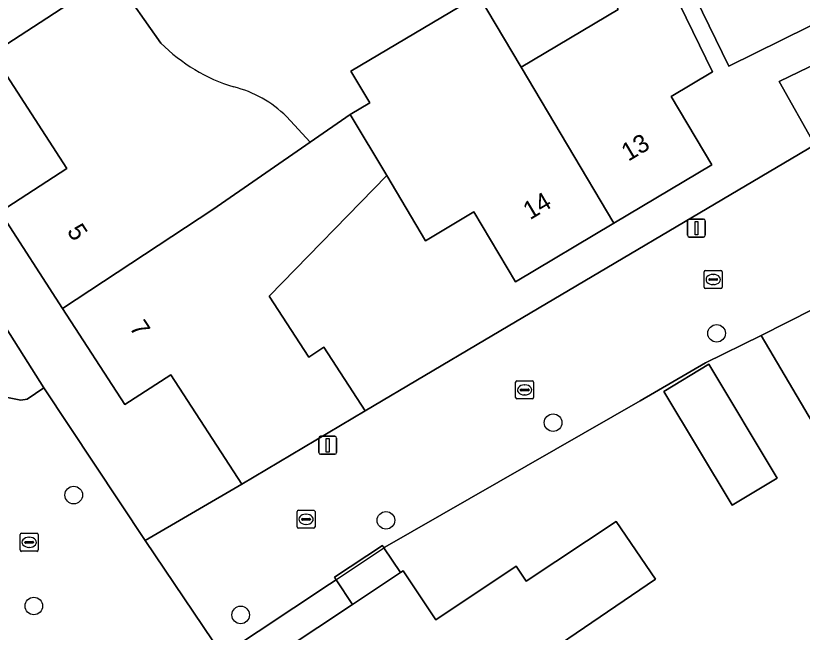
# Model space of a CAD drawing. Extents: x 161772 to 163126, y 383092 to 383917.
# Drawn here: x 162894.43 to 162938.1, y 383769.28 to 383803.51 of the extents above; entities that cross this region are included whole.
import ezdxf

# ---------------------------------------------------------------- set-up
doc = ezdxf.new("R2010")
doc.units = 0
for name, color, linetype in [('IMGEO_Boom', 7, 'Continuous'), ('IMGEO_Erf', 7, 'Continuous'), ('IMGEO_Groenvoorziening', 7, 'Continuous'), ('IMGEO_Kolk', 7, 'Continuous'), ('IMGEO_Lichtmast', 7, 'Continuous'), ('IMGEO_Muur', 7, 'Continuous'), ('IMGEO_Pand', 7, 'Continuous'), ('IMGEO_Pand_nummerreeks', 7, 'Continuous'), ('IMGEO_Woonerf_open', 7, 'Continuous')]:
    doc.layers.add(name, color=color, linetype=linetype)

msp = doc.modelspace()

# ---------------------------------------------------------------- linework, layer by layer
at = {"layer": 'IMGEO_Boom'}
for centre in [(162933.341, 383785.878), (162924.264, 383780.92), (162897.649, 383776.901), (162914.982, 383775.499), (162895.434, 383770.744), (162906.917, 383770.246)]:
    msp.add_circle(centre, 0.489, dxfattribs=at)
at = {"layer": 'IMGEO_Erf'}
for points in [[(162939.911, 383803.606), (162934.018, 383800.699), (162931.833, 383805.197), (162929.64, 383809.711), (162935.368, 383812.494), (162935.133, 383812.979), (162932.793, 383817.808), (162935.821, 383819.069), (162936.027, 383818.639), (162939.253, 383820.223)], [(162879.771, 383807.415), (162884.723, 383800.033), (162886.4, 383797.539), (162891.117, 383790.525), (162895.988, 383782.851), (162901.61, 383774.369), (162906.983, 383777.512), (162903.045, 383783.58), (162900.486, 383781.919), (162897.02, 383787.26), (162893.543, 383792.618), (162897.265, 383795.033), (162893.128, 383801.409), (162897.322, 383804.131)], [(162930.921, 383804.883), (162933.117, 383800.391), (162930.827, 383799.028), (162933.085, 383795.235), (162927.631, 383791.989), (162922.173, 383788.74), (162919.868, 383792.612), (162917.177, 383791.011), (162915.024, 383794.629), (162908.502, 383787.937), (162910.696, 383784.556), (162911.535, 383785.101), (162913.822, 383781.578), (162920.456, 383785.5), (162938.802, 383796.345), (162936.815, 383799.858), (162952.064, 383807.239)], [(162900.067, 383805.44), (162902.494, 383801.98)], [(162909.465, 383797.907), (162910.782, 383796.486), (162913.005, 383798.024), (162914.08, 383798.663), (162913.032, 383800.424), (162920.126, 383804.644), (162922.497, 383800.646), (162927.872, 383803.844)], [(162942.856, 383773.833), (162935.821, 383785.756), (162932.733, 383784.234), (162929.105, 383782.138), (162914.922, 383773.999), (162914.873, 383773.967), (162915.783, 383772.598), (162915.939, 383772.702), (162917.749, 383769.979), (162922.213, 383772.946), (162922.767, 383772.114), (162927.763, 383775.435), (162929.958, 383772.236), (162920.273, 383765.653), (162919.127, 383767.377), (162916.962, 383765.938), (162912.798, 383763.17), (162909.285, 383768.279), (162913.122, 383770.83), (162912.211, 383772.2), (162911.85, 383771.961), (162905.913, 383768.022), (162917.856, 383750), (162930.475, 383730.957)]]:
    msp.add_lwpolyline(points, dxfattribs=at)
msp.add_lwpolyline([(162932.911, 383784.158), (162936.703, 383777.844), (162934.2, 383776.341), (162930.408, 383782.654)], close=True, dxfattribs=at)
for centre, radius, start, end in [((162909.433, 383808.944), 9.831, 225.1015, 252.8291), ((162905.039, 383793.448), 6.283, 45.2122, 76.2616)]:
    msp.add_arc(centre, radius, start, end, dxfattribs=at)
at = {"layer": 'IMGEO_Groenvoorziening'}
msp.add_lwpolyline([(162891.117, 383790.525), (162888.246, 383788.603), (162888.056, 383788.284), (162888.044, 383786.269), (162890.526, 383785.826), (162892.444, 383782.78), (162892.739, 383782.548), (162894.707, 383782.175), (162895.058, 383782.214), (162895.988, 383782.851)], close=True, dxfattribs=at)
at = {"layer": 'IMGEO_Kolk'}
for p, q in [((162932.654, 383788.438), (162932.654, 383789.29)), ((162932.729, 383789.364), (162933.581, 383789.364)), ((162933.655, 383789.29), (162933.655, 383788.438)), ((162932.913, 383788.858), (162932.913, 383788.87)), ((162933.351, 383788.821), (162932.953, 383788.821)), ((162932.956, 383788.907), (162933.354, 383788.907)), ((162933.142, 383789.144), (162933.167, 383789.144)), ((162933.397, 383788.87), (162933.397, 383788.858)), ((162933.581, 383788.364), (162932.729, 383788.364)), ((162933.165, 383788.584), (162933.14, 383788.584)), ((162922.183, 383782.309), (162922.183, 383783.161)), ((162922.258, 383783.235), (162923.11, 383783.235)), ((162923.184, 383783.161), (162923.184, 383782.309)), ((162922.442, 383782.729), (162922.442, 383782.741)), ((162922.88, 383782.692), (162922.482, 383782.692)), ((162922.485, 383782.778), (162922.883, 383782.778)), ((162922.671, 383783.015), (162922.696, 383783.015)), ((162922.926, 383782.741), (162922.926, 383782.729)), ((162923.11, 383782.235), (162922.258, 383782.235)), ((162922.694, 383782.455), (162922.669, 383782.455)), ((162910.12, 383776.055), (162910.972, 383776.055)), ((162910.045, 383775.129), (162910.045, 383775.981)), ((162910.533, 383775.835), (162910.558, 383775.835)), ((162911.046, 383775.981), (162911.046, 383775.129)), ((162910.304, 383775.549), (162910.304, 383775.561)), ((162910.742, 383775.512), (162910.344, 383775.512)), ((162910.347, 383775.598), (162910.745, 383775.598)), ((162910.556, 383775.275), (162910.531, 383775.275)), ((162910.788, 383775.561), (162910.788, 383775.549)), ((162894.75, 383774.777), (162895.602, 383774.777)), ((162910.972, 383775.055), (162910.12, 383775.055)), ((162894.675, 383773.851), (162894.675, 383774.703)), ((162894.977, 383774.32), (162895.375, 383774.32)), ((162895.163, 383774.557), (162895.188, 383774.557)), ((162895.676, 383774.703), (162895.676, 383773.851)), ((162894.934, 383774.271), (162894.934, 383774.283)), ((162895.372, 383774.234), (162894.974, 383774.234)), ((162895.186, 383773.997), (162895.161, 383773.997)), ((162895.418, 383774.283), (162895.418, 383774.271)), ((162895.602, 383773.777), (162894.75, 383773.777))]:
    msp.add_line(p, q, dxfattribs=at)
for points in [[(162932.654, 383788.438), (162932.654, 383789.29)], [(162932.729, 383789.364), (162933.581, 383789.364)], [(162933.655, 383789.29), (162933.655, 383788.438)], [(162933.581, 383788.364), (162932.729, 383788.364)], [(162922.183, 383782.309), (162922.183, 383783.161)], [(162922.258, 383783.235), (162923.11, 383783.235)], [(162923.184, 383783.161), (162923.184, 383782.309)], [(162923.11, 383782.235), (162922.258, 383782.235)], [(162910.12, 383776.055), (162910.972, 383776.055)], [(162910.045, 383775.129), (162910.045, 383775.981)], [(162911.046, 383775.981), (162911.046, 383775.129)], [(162894.75, 383774.777), (162895.602, 383774.777)], [(162910.972, 383775.055), (162910.12, 383775.055)], [(162894.675, 383773.851), (162894.675, 383774.703)], [(162895.676, 383774.703), (162895.676, 383773.851)], [(162895.602, 383773.777), (162894.75, 383773.777)]]:
    msp.add_lwpolyline(points, dxfattribs=at)
for centre, radius, start, end in [((162932.731, 383789.288), 0.0765, 91.552, 178.448), ((162932.731, 383789.288), 0.0765, 91.552, 178.448), ((162933.579, 383789.288), 0.0765, 1.552, 88.448), ((162933.579, 383789.288), 0.0765, 1.552, 88.448), ((162932.953, 383788.867), 0.0403, 85.8775, 175.7526), ((162932.95, 383788.857), 0.0366, 178.938, 274.7102), ((162933.354, 383788.864), 0.043, 264.8664, 352.4533), ((162933.358, 383788.869), 0.0386, 1.7309, 96.639), ((162932.731, 383788.44), 0.0765, 181.552, 268.448), ((162932.731, 383788.44), 0.0765, 181.552, 268.448), ((162933.579, 383788.44), 0.0765, 271.552, 358.448), ((162933.579, 383788.44), 0.0765, 271.552, 358.448), ((162922.26, 383783.159), 0.0765, 91.552, 178.448), ((162922.26, 383783.159), 0.0765, 91.552, 178.448), ((162923.108, 383783.159), 0.0765, 1.552, 88.448), ((162923.108, 383783.159), 0.0765, 1.552, 88.448), ((162922.482, 383782.738), 0.0403, 85.8775, 175.7526), ((162922.479, 383782.728), 0.0366, 178.938, 274.7102), ((162922.883, 383782.735), 0.043, 264.8664, 352.4533), ((162922.887, 383782.74), 0.0386, 1.7309, 96.639), ((162922.26, 383782.311), 0.0765, 181.552, 268.448), ((162922.26, 383782.311), 0.0765, 181.552, 268.448), ((162923.108, 383782.311), 0.0765, 271.552, 358.448), ((162923.108, 383782.311), 0.0765, 271.552, 358.448), ((162910.122, 383775.979), 0.0765, 91.552, 178.448), ((162910.122, 383775.979), 0.0765, 91.552, 178.448), ((162910.97, 383775.979), 0.0765, 1.552, 88.448), ((162910.97, 383775.979), 0.0765, 1.552, 88.448), ((162910.344, 383775.558), 0.0403, 85.8775, 175.7526), ((162910.341, 383775.548), 0.0366, 178.938, 274.7102), ((162910.745, 383775.555), 0.043, 264.8664, 352.4533), ((162910.749, 383775.56), 0.0386, 1.7309, 96.639), ((162894.752, 383774.701), 0.0765, 91.552, 178.448), ((162894.752, 383774.701), 0.0765, 91.552, 178.448), ((162895.6, 383774.701), 0.0765, 1.552, 88.448), ((162895.6, 383774.701), 0.0765, 1.552, 88.448), ((162910.122, 383775.131), 0.0765, 181.552, 268.448), ((162910.122, 383775.131), 0.0765, 181.552, 268.448), ((162910.97, 383775.131), 0.0765, 271.552, 358.448), ((162910.97, 383775.131), 0.0765, 271.552, 358.448), ((162894.974, 383774.28), 0.0403, 85.8775, 175.7526), ((162895.379, 383774.282), 0.0386, 1.7309, 96.639), ((162894.971, 383774.27), 0.0366, 178.938, 274.7102), ((162895.375, 383774.277), 0.043, 264.8664, 352.4533), ((162894.752, 383773.853), 0.0765, 181.552, 268.448), ((162894.752, 383773.853), 0.0765, 181.552, 268.448), ((162895.6, 383773.853), 0.0765, 271.552, 358.448), ((162895.6, 383773.853), 0.0765, 271.552, 358.448)]:
    msp.add_arc(centre, radius, start, end, dxfattribs=at)
for centre, major_axis, ratio, start_param, end_param in [((162933.141, 383788.864), (-0.387, 0.002), 0.722429, 4.712389, 7.853982), ((162933.166, 383788.864), (-0.39, 0.002), 0.717154, 1.570796, 4.712389), ((162922.67, 383782.735), (-0.387, 0.002), 0.722429, 4.712389, 7.853982), ((162922.695, 383782.735), (-0.39, 0.002), 0.717154, 1.570796, 4.712389), ((162910.532, 383775.555), (-0.387, 0.002), 0.722429, 4.712389, 7.853982), ((162910.557, 383775.555), (-0.39, 0.002), 0.717154, 1.570796, 4.712389), ((162895.162, 383774.277), (-0.387, 0.002), 0.722429, 4.712389, 7.853982), ((162895.187, 383774.277), (-0.39, 0.002), 0.717154, 1.570796, 4.712389)]:
    msp.add_ellipse(centre, major_axis=major_axis, ratio=ratio, start_param=start_param, end_param=end_param, dxfattribs=at)
at = {"layer": 'IMGEO_Lichtmast'}
for p, q in [((162931.824, 383792.218), (162932.614, 383792.218)), ((162932.614, 383792.218), (162931.824, 383792.218)), ((162931.724, 383791.318), (162931.724, 383792.118)), ((162931.724, 383792.118), (162931.724, 383791.318)), ((162932.714, 383792.118), (162932.714, 383791.318)), ((162932.714, 383791.318), (162932.714, 383792.118)), ((162932.614, 383791.218), (162931.824, 383791.218)), ((162931.824, 383791.218), (162932.614, 383791.218)), ((162911.252, 383779.264), (162911.252, 383780.064)), ((162911.252, 383780.064), (162911.252, 383779.264)), ((162911.352, 383780.164), (162912.142, 383780.164)), ((162912.142, 383780.164), (162911.352, 383780.164)), ((162912.242, 383780.064), (162912.242, 383779.264)), ((162912.242, 383779.264), (162912.242, 383780.064)), ((162912.142, 383779.164), (162911.352, 383779.164)), ((162911.352, 383779.164), (162912.142, 383779.164))]:
    msp.add_line(p, q, dxfattribs=at)
for points in [[(162932.144, 383792.093), (162932.294, 383792.093), (162932.294, 383791.343), (162932.144, 383791.343), (162932.144, 383792.093)], [(162911.672, 383780.039), (162911.822, 383780.039), (162911.822, 383779.289), (162911.672, 383779.289), (162911.672, 383780.039)]]:
    msp.add_lwpolyline(points, dxfattribs=at)
for centre, start, end in [((162931.824, 383792.118), 90, 180), ((162931.824, 383792.118), 90, 180), ((162932.614, 383792.118), 0, 90), ((162932.614, 383792.118), 360, 90), ((162931.824, 383791.318), 180, 270), ((162931.824, 383791.318), 180, 270), ((162932.614, 383791.318), 270, 0), ((162932.614, 383791.318), 270, 0), ((162911.352, 383780.064), 90, 180), ((162911.352, 383780.064), 90, 180), ((162912.142, 383780.064), 0, 90), ((162912.142, 383780.064), 360, 90), ((162911.352, 383779.264), 180, 270), ((162911.352, 383779.264), 180, 270), ((162912.142, 383779.264), 270, 0), ((162912.142, 383779.264), 270, 0)]:
    msp.add_arc(centre, 0.1, start, end, dxfattribs=at)
at = {"layer": 'IMGEO_Muur'}
for points in [[(162913.822, 383781.578), (162920.456, 383785.5)], [(162911.85, 383771.961), (162914.922, 383773.999), (162929.105, 383782.138)]]:
    msp.add_lwpolyline(points, dxfattribs=at)
at = {"layer": 'IMGEO_Pand'}
for points in [[(162938.058, 383814.4), (162935.133, 383812.979), (162935.368, 383812.494), (162929.64, 383809.711), (162931.833, 383805.197), (162934.018, 383800.699), (162939.911, 383803.606), (162938.518, 383806.513), (162941.211, 383807.818)], [(162922.497, 383800.646), (162927.631, 383791.989), (162933.085, 383795.235), (162930.827, 383799.028), (162933.117, 383800.391), (162930.921, 383804.883), (162929.045, 383808.72), (162926.037, 383806.93), (162927.872, 383803.844)], [(162922.497, 383800.646), (162920.126, 383804.644), (162913.032, 383800.424), (162914.08, 383798.663), (162913.005, 383798.024), (162915.024, 383794.629), (162917.177, 383791.011), (162919.868, 383792.612), (162922.173, 383788.74), (162927.631, 383791.989)], [(162915.024, 383794.629), (162913.005, 383798.024), (162910.782, 383796.486), (162905.38, 383792.75), (162897.02, 383787.26), (162900.486, 383781.919), (162903.045, 383783.58), (162906.983, 383777.512), (162913.822, 383781.578), (162911.535, 383785.101), (162910.696, 383784.556), (162908.502, 383787.937)], [(162941.629, 383788.705), (162935.821, 383785.756), (162942.856, 383773.833), (162951.459, 383778.929), (162947.579, 383785.479), (162944.556, 383783.707)], [(162934.2, 383776.341), (162936.703, 383777.844), (162932.911, 383784.158), (162930.408, 383782.654)], [(162929.958, 383772.236), (162927.763, 383775.435), (162922.767, 383772.114), (162922.213, 383772.946), (162917.749, 383769.979), (162915.939, 383772.702), (162915.783, 383772.598), (162915.74, 383772.57), (162913.122, 383770.83), (162909.285, 383768.279), (162912.798, 383763.17), (162916.962, 383765.938), (162919.127, 383767.377), (162920.273, 383765.653)], [(162915.74, 383772.57), (162915.783, 383772.598), (162914.873, 383773.967), (162914.783, 383774.103), (162912.122, 383772.334), (162912.211, 383772.2), (162913.122, 383770.83)]]:
    msp.add_lwpolyline(points, close=True, dxfattribs=at)
msp.add_lwpolyline([(162902.494, 383801.98), (162900.067, 383805.44), (162899.839, 383805.765), (162897.322, 383804.131), (162893.128, 383801.409), (162897.265, 383795.033), (162893.543, 383792.618), (162897.02, 383787.26), (162905.38, 383792.75), (162910.782, 383796.486), (162909.465, 383797.907)], dxfattribs=at)
for centre, radius, start, end in [((162909.433, 383808.944), 9.831, 225.1015, 252.8291), ((162905.039, 383793.448), 6.283, 45.2122, 76.2616)]:
    msp.add_arc(centre, radius, start, end, dxfattribs=at)
at = {"layer": 'IMGEO_Woonerf_open'}
for points in [[(162952.064, 383807.239), (162936.815, 383799.858), (162938.802, 383796.345), (162920.456, 383785.5), (162913.822, 383781.578), (162906.983, 383777.512), (162901.61, 383774.369), (162905.913, 383768.022), (162911.85, 383771.961), (162912.211, 383772.2), (162912.122, 383772.334), (162914.783, 383774.103), (162914.873, 383773.967), (162914.922, 383773.999), (162929.105, 383782.138), (162932.733, 383784.234), (162935.821, 383785.756), (162941.629, 383788.705)], [(162901.61, 383774.369), (162895.988, 383782.851), (162895.058, 383782.214), (162894.707, 383782.175), (162892.739, 383782.548), (162892.444, 383782.78), (162890.526, 383785.826), (162888.044, 383786.269), (162888.056, 383788.284), (162888.246, 383788.603), (162891.117, 383790.525), (162886.4, 383797.539), (162884.723, 383800.033), (162881.055, 383797.57)], [(162931.697, 383727.448), (162937.751, 383718.561), (162938.53, 383719.071), (162935.46, 383723.674), (162930.451, 383730.999), (162930.475, 383730.957), (162917.856, 383750), (162905.913, 383768.022), (162901.61, 383774.369)]]:
    msp.add_lwpolyline(points, dxfattribs=at)

# ---------------------------------------------------------------- texts
at = {"layer": 'IMGEO_Pand_nummerreeks'}
for s, rotation, p in [('13', 30.7618, (162928.437, 383795.4)), ('14', 30.7621, (162922.981, 383792.153)), ('5', 302.9811, (162897.242, 383791.546)), ('7', 302.9811, (162900.714, 383786.196))]:
    msp.add_text(s, height=1, rotation=rotation, dxfattribs=at).set_placement(p)

doc.saveas('drawing.dxf')
